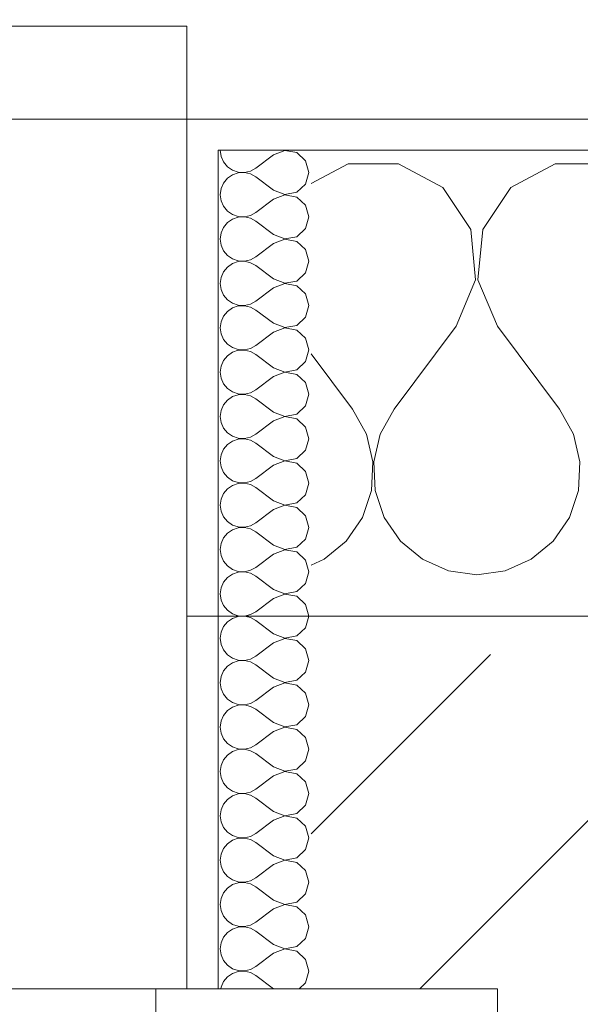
# Model space of a CAD drawing. Header units: metres. Extents: x -3.6 to 84.5, y -11 to 16.8.
# Tile 294 of 656: x 24.986 to 25.167, y 13.57 to 13.887. Entities that reach past the tile are written whole.
import ezdxf

# ---------------------------------------------------------------- set-up
doc = ezdxf.new("R2010")
doc.units = ezdxf.units.M
doc.header["$MEASUREMENT"] = 0
doc.linetypes.add('Strichlinie eng', pattern=[0.115, 0.075, -0.04])
doc.linetypes.add('Wipeout_Contour', pattern=[1, 0, -1])
for name, color, linetype in [('152 - Bemaßung_ Beschriftung.Ausbau', 7, 'Continuous'), ('603 - Struktur.Bodenplatte_ Decke Roh', 7, 'Continuous'), ('604 - Struktur.Wand Aussen', 7, 'Continuous')]:
    doc.layers.add(name, color=color, linetype=linetype)
doc.styles.add('ERSTELLTER_STIL_2', font='txt')
doc.dimstyles.new('ERSTELLTER_STIL__1', dxfattribs={"dimtxt": 0.1, "dimasz": 0.0532, "dimexe": 0.18, "dimexo": 0.0625, "dimgap": 0, "dimtad": 1, "dimzin": 0, "dimdsep": 46, "dimtxsty": 'ERSTELLTER_STIL_2', "dimblk": 'ARROWHEAD_2', "dimblk1": 'ARROWHEAD_2', "dimblk2": 'ARROWHEAD_2', "dimcen": 0.09, "dimse1": 1, "dimse2": 1, "dimclrd": 7, "dimclre": 7, "dimclrt": 7, "dimazin": 0, "dimtfac": 1, "dimtdec": 4, "dimtmove": 0, "dimatfit": 3, "dimfxl": 1, "dimtolj": 1, "dimtzin": 0, "dimarcsym": 0})
doc.dimstyles.new('ERSTELLTER_STIL__3', dxfattribs={"dimtxt": 0.1, "dimasz": 0.0532, "dimexe": 0.18, "dimexo": 0.0625, "dimgap": 0, "dimtad": 1, "dimtih": 1, "dimtoh": 1, "dimzin": 0, "dimdsep": 46, "dimtxsty": 'ERSTELLTER_STIL_2', "dimblk": 'ARROWHEAD_2', "dimblk1": 'ARROWHEAD_2', "dimblk2": 'ARROWHEAD_2', "dimcen": 0.09, "dimse1": 1, "dimse2": 1, "dimclrd": 7, "dimclre": 7, "dimclrt": 7, "dimazin": 0, "dimtfac": 1, "dimtdec": 4, "dimtmove": 0, "dimatfit": 3, "dimfxl": 1, "dimtolj": 1, "dimtzin": 0, "dimarcsym": 0})
pattern_1 = [(0, (0, 0), (0, 0.08660254), [0, -0.05]), (0, (0.025, 0.0433), (0, 0.08660254), [0, -0.05])]

# ---------------------------------------------------------------- blocks, each defined once
blk = doc.blocks.new('*X39')
at = {"layer": '604 - Struktur.Wand Aussen', "color": 7, "linetype": 'Continuous', "lineweight": 5}
for p, q in [((25.09188, 13.84066), (25.08, 13.83429)), ((25.10812, 13.84066), (25.09188, 13.84066)), ((25.12243, 13.83299), (25.10812, 13.84066)), ((25.15855, 13.84066), (25.14424, 13.83299)), ((25.17479, 13.84066), (25.15855, 13.84066)), ((25.13142, 13.81947), (25.12243, 13.83299)), ((25.14424, 13.83299), (25.13525, 13.81947)), ((25.13295, 13.8033), (25.13142, 13.81947)), ((25.13525, 13.81947), (25.13371, 13.8033)), ((25.12667, 13.78833), (25.13295, 13.8033)), ((25.13371, 13.8033), (25.14, 13.78833)), ((25.12667, 13.78833), (25.10667, 13.76167)), ((25.14, 13.78833), (25.16, 13.76167)), ((25.08, 13.77944), (25.09333, 13.76167)), ((25.09778, 13.75362), (25.09333, 13.76167)), ((25.10667, 13.76167), (25.10222, 13.75362)), ((25.16445, 13.75362), (25.16, 13.76167)), ((25.09987, 13.74466), (25.09778, 13.75362)), ((25.10222, 13.75362), (25.10013, 13.74466)), ((25.16653, 13.74466), (25.16445, 13.75362)), ((25.09942, 13.73547), (25.09987, 13.74466)), ((25.10013, 13.74466), (25.10058, 13.73547)), ((25.16609, 13.73547), (25.16653, 13.74466)), ((25.09648, 13.72676), (25.09942, 13.73547)), ((25.10058, 13.73547), (25.10352, 13.72676)), ((25.16315, 13.72676), (25.16609, 13.73547)), ((25.09127, 13.71918), (25.09648, 13.72676)), ((25.10352, 13.72676), (25.10873, 13.71918)), ((25.15794, 13.71918), (25.16315, 13.72676)), ((25.08419, 13.71331), (25.09127, 13.71918)), ((25.10873, 13.71918), (25.11581, 13.71331)), ((25.15086, 13.71331), (25.15794, 13.71918)), ((25.08, 13.71146), (25.08419, 13.71331)), ((25.11581, 13.71331), (25.12422, 13.7096)), ((25.14244, 13.7096), (25.15086, 13.71331)), ((25.12422, 13.7096), (25.13333, 13.70833)), ((25.13333, 13.70833), (25.14244, 13.7096))]:
    blk.add_line(p, q, dxfattribs=at)
blk = doc.blocks.new('*X60')
at = {"layer": '604 - Struktur.Wand Aussen', "color": 7, "linetype": 'Continuous', "lineweight": 5}
for p, q in [((25.05071, 13.845), (25.05099, 13.84305)), ((25.05099, 13.84305), (25.05178, 13.84124)), ((25.06786, 13.84357), (25.06214, 13.83929)), ((25.0715, 13.84497), (25.06786, 13.84357)), ((25.07534, 13.84425), (25.0715, 13.84497)), ((25.07822, 13.84161), (25.07534, 13.84425)), ((25.05178, 13.84124), (25.05304, 13.83973)), ((25.05304, 13.83973), (25.05466, 13.83861)), ((25.07929, 13.83786), (25.07822, 13.84161)), ((25.05466, 13.8371), (25.05304, 13.83599)), ((25.05466, 13.83861), (25.05653, 13.83798)), ((25.05653, 13.83773), (25.05466, 13.8371)), ((25.05653, 13.83798), (25.0585, 13.83789)), ((25.0585, 13.83783), (25.05653, 13.83773)), ((25.0585, 13.83789), (25.06042, 13.83833)), ((25.06042, 13.83738), (25.0585, 13.83783)), ((25.06042, 13.83833), (25.06214, 13.83929)), ((25.06214, 13.83643), (25.06042, 13.83738)), ((25.06786, 13.83214), (25.06214, 13.83643)), ((25.07822, 13.8341), (25.07929, 13.83786)), ((25.05178, 13.83447), (25.05099, 13.83267)), ((25.05304, 13.83599), (25.05178, 13.83447)), ((25.07534, 13.83147), (25.07822, 13.8341)), ((25.05099, 13.83267), (25.05071, 13.83071)), ((25.05071, 13.83071), (25.05099, 13.82876)), ((25.06786, 13.83214), (25.0715, 13.83074)), ((25.0715, 13.83069), (25.06786, 13.82929)), ((25.0715, 13.83074), (25.07534, 13.83147)), ((25.07534, 13.82996), (25.0715, 13.83069)), ((25.05099, 13.82876), (25.05178, 13.82696)), ((25.05178, 13.82696), (25.05304, 13.82544)), ((25.06786, 13.82929), (25.06214, 13.825)), ((25.07822, 13.82733), (25.07534, 13.82996)), ((25.07929, 13.82357), (25.07822, 13.82733)), ((25.05304, 13.82544), (25.05466, 13.82433)), ((25.05466, 13.82433), (25.05653, 13.8237)), ((25.0585, 13.8236), (25.06042, 13.82405)), ((25.06042, 13.82405), (25.06214, 13.825)), ((25.05304, 13.8217), (25.05178, 13.82018)), ((25.05466, 13.82282), (25.05304, 13.8217)), ((25.05653, 13.82345), (25.05466, 13.82282)), ((25.05653, 13.8237), (25.0585, 13.8236)), ((25.0585, 13.82354), (25.05653, 13.82345)), ((25.06042, 13.8231), (25.0585, 13.82354)), ((25.06214, 13.82214), (25.06042, 13.8231)), ((25.06786, 13.81786), (25.06214, 13.82214)), ((25.07822, 13.81982), (25.07929, 13.82357)), ((25.05099, 13.81838), (25.05071, 13.81643)), ((25.05178, 13.82018), (25.05099, 13.81838)), ((25.06786, 13.81786), (25.0715, 13.81646)), ((25.07534, 13.81718), (25.07822, 13.81982)), ((25.05071, 13.81643), (25.05099, 13.81448)), ((25.05099, 13.81448), (25.05178, 13.81267)), ((25.06786, 13.815), (25.06214, 13.81071)), ((25.0715, 13.8164), (25.06786, 13.815)), ((25.0715, 13.81646), (25.07534, 13.81718)), ((25.07534, 13.81567), (25.0715, 13.8164)), ((25.07822, 13.81304), (25.07534, 13.81567)), ((25.05178, 13.81267), (25.05304, 13.81116)), ((25.05304, 13.81116), (25.05466, 13.81004)), ((25.07929, 13.80929), (25.07822, 13.81304)), ((25.05466, 13.80853), (25.05304, 13.80742)), ((25.05466, 13.81004), (25.05653, 13.80941)), ((25.05653, 13.80916), (25.05466, 13.80853)), ((25.05653, 13.80941), (25.0585, 13.80931)), ((25.0585, 13.80926), (25.05653, 13.80916)), ((25.0585, 13.80931), (25.06042, 13.80976)), ((25.06042, 13.80881), (25.0585, 13.80926)), ((25.06042, 13.80976), (25.06214, 13.81071)), ((25.06214, 13.80786), (25.06042, 13.80881)), ((25.07822, 13.80553), (25.07929, 13.80929)), ((25.05178, 13.8059), (25.05099, 13.80409)), ((25.05304, 13.80742), (25.05178, 13.8059)), ((25.06786, 13.80357), (25.06214, 13.80786)), ((25.07534, 13.8029), (25.07822, 13.80553)), ((25.05099, 13.80409), (25.05071, 13.80214)), ((25.05071, 13.80214), (25.05099, 13.80019)), ((25.06786, 13.80357), (25.0715, 13.80217)), ((25.0715, 13.80211), (25.06786, 13.80071)), ((25.0715, 13.80217), (25.07534, 13.8029)), ((25.07534, 13.80139), (25.0715, 13.80211)), ((25.05099, 13.80019), (25.05178, 13.79839)), ((25.05178, 13.79839), (25.05304, 13.79687)), ((25.06786, 13.80071), (25.06214, 13.79643)), ((25.07822, 13.79876), (25.07534, 13.80139)), ((25.07929, 13.795), (25.07822, 13.79876)), ((25.05304, 13.79687), (25.05466, 13.79575)), ((25.05466, 13.79575), (25.05653, 13.79512)), ((25.0585, 13.79503), (25.06042, 13.79547)), ((25.06042, 13.79547), (25.06214, 13.79643)), ((25.05304, 13.79313), (25.05178, 13.79161)), ((25.05466, 13.79425), (25.05304, 13.79313)), ((25.05653, 13.79488), (25.05466, 13.79425)), ((25.05653, 13.79512), (25.0585, 13.79503)), ((25.0585, 13.79497), (25.05653, 13.79488)), ((25.06042, 13.79453), (25.0585, 13.79497)), ((25.06214, 13.79357), (25.06042, 13.79453)), ((25.06786, 13.78929), (25.06214, 13.79357)), ((25.07822, 13.79124), (25.07929, 13.795)), ((25.05099, 13.78981), (25.05071, 13.78786)), ((25.05178, 13.79161), (25.05099, 13.78981)), ((25.06786, 13.78929), (25.0715, 13.78789)), ((25.07534, 13.78861), (25.07822, 13.79124)), ((25.05071, 13.78786), (25.05099, 13.78591)), ((25.05099, 13.78591), (25.05178, 13.7841)), ((25.06786, 13.78643), (25.06214, 13.78214)), ((25.0715, 13.78783), (25.06786, 13.78643)), ((25.0715, 13.78789), (25.07534, 13.78861)), ((25.07534, 13.7871), (25.0715, 13.78783)), ((25.07822, 13.78447), (25.07534, 13.7871)), ((25.05178, 13.7841), (25.05304, 13.78258)), ((25.05304, 13.78258), (25.05466, 13.78147)), ((25.07929, 13.78071), (25.07822, 13.78447)), ((25.05466, 13.77996), (25.05304, 13.77884)), ((25.05466, 13.78147), (25.05653, 13.78084)), ((25.05653, 13.78059), (25.05466, 13.77996)), ((25.05653, 13.78084), (25.0585, 13.78074)), ((25.0585, 13.78069), (25.05653, 13.78059)), ((25.0585, 13.78074), (25.06042, 13.78119)), ((25.06042, 13.78024), (25.0585, 13.78069)), ((25.06042, 13.78119), (25.06214, 13.78214)), ((25.06214, 13.77929), (25.06042, 13.78024)), ((25.07822, 13.77696), (25.07929, 13.78071)), ((25.05178, 13.77733), (25.05099, 13.77552)), ((25.05304, 13.77884), (25.05178, 13.77733)), ((25.06786, 13.775), (25.06214, 13.77929)), ((25.07534, 13.77433), (25.07822, 13.77696)), ((25.05099, 13.77552), (25.05071, 13.77357)), ((25.05071, 13.77357), (25.05099, 13.77162)), ((25.06786, 13.775), (25.0715, 13.7736)), ((25.0715, 13.77354), (25.06786, 13.77214)), ((25.0715, 13.7736), (25.07534, 13.77433)), ((25.07534, 13.77282), (25.0715, 13.77354)), ((25.05099, 13.77162), (25.05178, 13.76982)), ((25.06786, 13.77214), (25.06214, 13.76786)), ((25.07822, 13.77018), (25.07534, 13.77282)), ((25.07929, 13.76643), (25.07822, 13.77018)), ((25.05178, 13.76982), (25.05304, 13.7683)), ((25.05304, 13.7683), (25.05466, 13.76718)), ((25.05466, 13.76718), (25.05653, 13.76655)), ((25.0585, 13.76646), (25.06042, 13.7669)), ((25.06042, 13.7669), (25.06214, 13.76786)), ((25.05304, 13.76456), (25.05178, 13.76304)), ((25.05466, 13.76567), (25.05304, 13.76456)), ((25.05653, 13.7663), (25.05466, 13.76567)), ((25.05653, 13.76655), (25.0585, 13.76646)), ((25.0585, 13.7664), (25.05653, 13.7663)), ((25.06042, 13.76595), (25.0585, 13.7664)), ((25.06214, 13.765), (25.06042, 13.76595)), ((25.06786, 13.76071), (25.06214, 13.765)), ((25.07822, 13.76267), (25.07929, 13.76643)), ((25.05099, 13.76124), (25.05071, 13.75929)), ((25.05178, 13.76304), (25.05099, 13.76124)), ((25.06786, 13.76071), (25.0715, 13.75931)), ((25.07534, 13.76004), (25.07822, 13.76267)), ((25.05071, 13.75929), (25.05099, 13.75733)), ((25.05099, 13.75733), (25.05178, 13.75553)), ((25.06786, 13.75786), (25.06214, 13.75357)), ((25.0715, 13.75926), (25.06786, 13.75786)), ((25.0715, 13.75931), (25.07534, 13.76004)), ((25.07534, 13.75853), (25.0715, 13.75926)), ((25.07822, 13.7559), (25.07534, 13.75853)), ((25.05178, 13.75553), (25.05304, 13.75401)), ((25.05304, 13.75401), (25.05466, 13.7529)), ((25.07929, 13.75214), (25.07822, 13.7559)), ((25.05466, 13.75139), (25.05304, 13.75027)), ((25.05466, 13.7529), (25.05653, 13.75227)), ((25.05653, 13.75202), (25.05466, 13.75139)), ((25.05653, 13.75227), (25.0585, 13.75217)), ((25.0585, 13.75211), (25.05653, 13.75202)), ((25.0585, 13.75217), (25.06042, 13.75262)), ((25.06042, 13.75167), (25.0585, 13.75211)), ((25.06042, 13.75262), (25.06214, 13.75357)), ((25.06214, 13.75071), (25.06042, 13.75167)), ((25.07822, 13.74839), (25.07929, 13.75214)), ((25.05178, 13.74876), (25.05099, 13.74695)), ((25.05304, 13.75027), (25.05178, 13.74876)), ((25.06786, 13.74643), (25.06214, 13.75071)), ((25.07534, 13.74575), (25.07822, 13.74839)), ((25.05099, 13.74695), (25.05071, 13.745)), ((25.05071, 13.745), (25.05099, 13.74305)), ((25.06786, 13.74643), (25.0715, 13.74503)), ((25.0715, 13.74497), (25.06786, 13.74357)), ((25.0715, 13.74503), (25.07534, 13.74575)), ((25.07534, 13.74425), (25.0715, 13.74497)), ((25.05099, 13.74305), (25.05178, 13.74124)), ((25.06786, 13.74357), (25.06214, 13.73929)), ((25.07822, 13.74161), (25.07534, 13.74425)), ((25.07929, 13.73786), (25.07822, 13.74161)), ((25.05178, 13.74124), (25.05304, 13.73973)), ((25.05304, 13.73973), (25.05466, 13.73861)), ((25.05466, 13.73861), (25.05653, 13.73798)), ((25.0585, 13.73789), (25.06042, 13.73833)), ((25.06042, 13.73833), (25.06214, 13.73929)), ((25.05304, 13.73599), (25.05178, 13.73447)), ((25.05466, 13.7371), (25.05304, 13.73599)), ((25.05653, 13.73773), (25.05466, 13.7371)), ((25.05653, 13.73798), (25.0585, 13.73789)), ((25.0585, 13.73783), (25.05653, 13.73773)), ((25.06042, 13.73738), (25.0585, 13.73783)), ((25.06214, 13.73643), (25.06042, 13.73738)), ((25.06786, 13.73214), (25.06214, 13.73643)), ((25.07822, 13.7341), (25.07929, 13.73786)), ((25.05099, 13.73267), (25.05071, 13.73071)), ((25.05178, 13.73447), (25.05099, 13.73267)), ((25.06786, 13.73214), (25.0715, 13.73074)), ((25.07534, 13.73147), (25.07822, 13.7341)), ((25.05071, 13.73071), (25.05099, 13.72876)), ((25.05099, 13.72876), (25.05178, 13.72696)), ((25.06786, 13.72929), (25.06214, 13.725)), ((25.0715, 13.73069), (25.06786, 13.72929)), ((25.0715, 13.73074), (25.07534, 13.73147)), ((25.07534, 13.72996), (25.0715, 13.73069)), ((25.07822, 13.72733), (25.07534, 13.72996)), ((25.05178, 13.72696), (25.05304, 13.72544)), ((25.07929, 13.72357), (25.07822, 13.72733)), ((25.05304, 13.72544), (25.05466, 13.72433)), ((25.05466, 13.72282), (25.05304, 13.7217)), ((25.05466, 13.72433), (25.05653, 13.7237)), ((25.05653, 13.72345), (25.05466, 13.72282)), ((25.05653, 13.7237), (25.0585, 13.7236)), ((25.0585, 13.72354), (25.05653, 13.72345)), ((25.0585, 13.7236), (25.06042, 13.72405)), ((25.06042, 13.7231), (25.0585, 13.72354)), ((25.06042, 13.72405), (25.06214, 13.725)), ((25.06214, 13.72214), (25.06042, 13.7231)), ((25.07822, 13.71982), (25.07929, 13.72357)), ((25.05178, 13.72018), (25.05099, 13.71838)), ((25.05304, 13.7217), (25.05178, 13.72018)), ((25.06786, 13.71786), (25.06214, 13.72214)), ((25.07534, 13.71718), (25.07822, 13.71982)), ((25.05099, 13.71838), (25.05071, 13.71643)), ((25.05071, 13.71643), (25.05099, 13.71448)), ((25.06786, 13.71786), (25.0715, 13.71646)), ((25.0715, 13.7164), (25.06786, 13.715)), ((25.0715, 13.71646), (25.07534, 13.71718)), ((25.07534, 13.71567), (25.0715, 13.7164)), ((25.05099, 13.71448), (25.05178, 13.71267)), ((25.06786, 13.715), (25.06214, 13.71071)), ((25.07822, 13.71304), (25.07534, 13.71567)), ((25.07929, 13.70929), (25.07822, 13.71304)), ((25.05178, 13.71267), (25.05304, 13.71116)), ((25.05304, 13.71116), (25.05466, 13.71004)), ((25.05466, 13.71004), (25.05653, 13.70941)), ((25.0585, 13.70931), (25.06042, 13.70976)), ((25.06042, 13.70976), (25.06214, 13.71071)), ((25.05304, 13.70742), (25.05178, 13.7059)), ((25.05466, 13.70853), (25.05304, 13.70742)), ((25.05653, 13.70916), (25.05466, 13.70853)), ((25.05653, 13.70941), (25.0585, 13.70931)), ((25.0585, 13.70926), (25.05653, 13.70916)), ((25.06042, 13.70881), (25.0585, 13.70926)), ((25.06214, 13.70786), (25.06042, 13.70881)), ((25.06786, 13.70357), (25.06214, 13.70786)), ((25.07822, 13.70553), (25.07929, 13.70929)), ((25.05099, 13.70409), (25.05071, 13.70214)), ((25.05178, 13.7059), (25.05099, 13.70409)), ((25.06786, 13.70357), (25.0715, 13.70217)), ((25.07534, 13.7029), (25.07822, 13.70553)), ((25.05071, 13.70214), (25.05099, 13.70019)), ((25.05099, 13.70019), (25.05178, 13.69839)), ((25.06786, 13.70071), (25.06214, 13.69643)), ((25.0715, 13.70211), (25.06786, 13.70071)), ((25.0715, 13.70217), (25.07534, 13.7029)), ((25.07534, 13.70139), (25.0715, 13.70211)), ((25.07822, 13.69876), (25.07534, 13.70139)), ((25.05178, 13.69839), (25.05304, 13.69687)), ((25.07929, 13.695), (25.07822, 13.69876)), ((25.05304, 13.69687), (25.05466, 13.69575)), ((25.05466, 13.69425), (25.05304, 13.69313)), ((25.05466, 13.69575), (25.05653, 13.69512)), ((25.05653, 13.69488), (25.05466, 13.69425)), ((25.05653, 13.69512), (25.0585, 13.69503)), ((25.0585, 13.69497), (25.05653, 13.69488)), ((25.0585, 13.69503), (25.06042, 13.69547)), ((25.06042, 13.69453), (25.0585, 13.69497)), ((25.06042, 13.69547), (25.06214, 13.69643)), ((25.06214, 13.69357), (25.06042, 13.69453)), ((25.07822, 13.69124), (25.07929, 13.695)), ((25.05178, 13.69161), (25.05099, 13.68981)), ((25.05304, 13.69313), (25.05178, 13.69161)), ((25.06786, 13.68929), (25.06214, 13.69357)), ((25.07534, 13.68861), (25.07822, 13.69124)), ((25.05099, 13.68981), (25.05071, 13.68786)), ((25.05071, 13.68786), (25.05099, 13.68591)), ((25.06786, 13.68929), (25.0715, 13.68789)), ((25.0715, 13.68783), (25.06786, 13.68643)), ((25.0715, 13.68789), (25.07534, 13.68861)), ((25.07534, 13.6871), (25.0715, 13.68783)), ((25.05099, 13.68591), (25.05178, 13.6841)), ((25.06786, 13.68643), (25.06214, 13.68214)), ((25.07822, 13.68447), (25.07534, 13.6871)), ((25.07929, 13.68071), (25.07822, 13.68447)), ((25.05178, 13.6841), (25.05304, 13.68258)), ((25.05304, 13.68258), (25.05466, 13.68147)), ((25.05466, 13.68147), (25.05653, 13.68084)), ((25.0585, 13.68074), (25.06042, 13.68119)), ((25.06042, 13.68119), (25.06214, 13.68214)), ((25.05304, 13.67884), (25.05178, 13.67733)), ((25.05466, 13.67996), (25.05304, 13.67884)), ((25.05653, 13.68059), (25.05466, 13.67996)), ((25.05653, 13.68084), (25.0585, 13.68074)), ((25.0585, 13.68069), (25.05653, 13.68059)), ((25.06042, 13.68024), (25.0585, 13.68069)), ((25.06214, 13.67929), (25.06042, 13.68024)), ((25.06786, 13.675), (25.06214, 13.67929)), ((25.07822, 13.67696), (25.07929, 13.68071)), ((25.05099, 13.67552), (25.05071, 13.67357)), ((25.05178, 13.67733), (25.05099, 13.67552)), ((25.06786, 13.675), (25.0715, 13.6736)), ((25.07534, 13.67433), (25.07822, 13.67696)), ((25.05071, 13.67357), (25.05099, 13.67162)), ((25.05099, 13.67162), (25.05178, 13.66982)), ((25.06786, 13.67214), (25.06214, 13.66786)), ((25.0715, 13.67354), (25.06786, 13.67214)), ((25.0715, 13.6736), (25.07534, 13.67433)), ((25.07534, 13.67282), (25.0715, 13.67354)), ((25.07822, 13.67018), (25.07534, 13.67282)), ((25.05178, 13.66982), (25.05304, 13.6683)), ((25.07929, 13.66643), (25.07822, 13.67018)), ((25.05304, 13.6683), (25.05466, 13.66718)), ((25.05466, 13.66567), (25.05304, 13.66456)), ((25.05466, 13.66718), (25.05653, 13.66655)), ((25.05653, 13.6663), (25.05466, 13.66567)), ((25.05653, 13.66655), (25.0585, 13.66646)), ((25.0585, 13.6664), (25.05653, 13.6663)), ((25.0585, 13.66646), (25.06042, 13.6669)), ((25.06042, 13.66595), (25.0585, 13.6664)), ((25.06042, 13.6669), (25.06214, 13.66786)), ((25.06214, 13.665), (25.06042, 13.66595)), ((25.07822, 13.66267), (25.07929, 13.66643)), ((25.05178, 13.66304), (25.05099, 13.66124)), ((25.05304, 13.66456), (25.05178, 13.66304)), ((25.06786, 13.66071), (25.06214, 13.665)), ((25.07534, 13.66004), (25.07822, 13.66267)), ((25.05099, 13.66124), (25.05071, 13.65929)), ((25.05071, 13.65929), (25.05099, 13.65733)), ((25.06786, 13.66071), (25.0715, 13.65931)), ((25.0715, 13.65926), (25.06786, 13.65786)), ((25.0715, 13.65931), (25.07534, 13.66004)), ((25.07534, 13.65853), (25.0715, 13.65926)), ((25.05099, 13.65733), (25.05178, 13.65553)), ((25.06786, 13.65786), (25.06214, 13.65357)), ((25.07822, 13.6559), (25.07534, 13.65853)), ((25.07929, 13.65214), (25.07822, 13.6559)), ((25.05178, 13.65553), (25.05304, 13.65401)), ((25.05304, 13.65401), (25.05466, 13.6529)), ((25.05466, 13.6529), (25.05653, 13.65227)), ((25.0585, 13.65217), (25.06042, 13.65262)), ((25.06042, 13.65262), (25.06214, 13.65357)), ((25.05304, 13.65027), (25.05178, 13.64876)), ((25.05466, 13.65139), (25.05304, 13.65027)), ((25.05653, 13.65202), (25.05466, 13.65139)), ((25.05653, 13.65227), (25.0585, 13.65217)), ((25.0585, 13.65211), (25.05653, 13.65202)), ((25.06042, 13.65167), (25.0585, 13.65211)), ((25.06214, 13.65071), (25.06042, 13.65167)), ((25.06786, 13.64643), (25.06214, 13.65071)), ((25.07822, 13.64839), (25.07929, 13.65214)), ((25.05099, 13.64695), (25.05071, 13.645)), ((25.05178, 13.64876), (25.05099, 13.64695)), ((25.06786, 13.64643), (25.0715, 13.64503)), ((25.07534, 13.64575), (25.07822, 13.64839)), ((25.05071, 13.645), (25.05099, 13.64305)), ((25.05099, 13.64305), (25.05178, 13.64124)), ((25.06786, 13.64357), (25.06214, 13.63929)), ((25.0715, 13.64497), (25.06786, 13.64357)), ((25.0715, 13.64503), (25.07534, 13.64575)), ((25.07534, 13.64425), (25.0715, 13.64497)), ((25.07822, 13.64161), (25.07534, 13.64425)), ((25.05178, 13.64124), (25.05304, 13.63973)), ((25.07929, 13.63786), (25.07822, 13.64161)), ((25.05304, 13.63973), (25.05466, 13.63861)), ((25.05466, 13.6371), (25.05304, 13.63599)), ((25.05466, 13.63861), (25.05653, 13.63798)), ((25.05653, 13.63773), (25.05466, 13.6371)), ((25.05653, 13.63798), (25.0585, 13.63789)), ((25.0585, 13.63783), (25.05653, 13.63773)), ((25.0585, 13.63789), (25.06042, 13.63833)), ((25.06042, 13.63738), (25.0585, 13.63783)), ((25.06042, 13.63833), (25.06214, 13.63929)), ((25.06214, 13.63643), (25.06042, 13.63738)), ((25.07822, 13.6341), (25.07929, 13.63786)), ((25.05178, 13.63447), (25.05099, 13.63267)), ((25.05304, 13.63599), (25.05178, 13.63447)), ((25.06786, 13.63214), (25.06214, 13.63643)), ((25.07534, 13.63147), (25.07822, 13.6341)), ((25.05099, 13.63267), (25.05071, 13.63071)), ((25.05071, 13.63071), (25.05099, 13.62876)), ((25.06786, 13.63214), (25.0715, 13.63074)), ((25.0715, 13.63069), (25.06786, 13.62929)), ((25.0715, 13.63074), (25.07534, 13.63147)), ((25.07534, 13.62996), (25.0715, 13.63069)), ((25.05099, 13.62876), (25.05178, 13.62696)), ((25.06786, 13.62929), (25.06214, 13.625)), ((25.07822, 13.62733), (25.07534, 13.62996)), ((25.07929, 13.62357), (25.07822, 13.62733)), ((25.05178, 13.62696), (25.05304, 13.62544)), ((25.05304, 13.62544), (25.05466, 13.62433)), ((25.05466, 13.62433), (25.05653, 13.6237)), ((25.0585, 13.6236), (25.06042, 13.62405)), ((25.06042, 13.62405), (25.06214, 13.625)), ((25.05304, 13.6217), (25.05178, 13.62018)), ((25.05466, 13.62282), (25.05304, 13.6217)), ((25.05653, 13.62345), (25.05466, 13.62282)), ((25.05653, 13.6237), (25.0585, 13.6236)), ((25.0585, 13.62354), (25.05653, 13.62345)), ((25.06042, 13.6231), (25.0585, 13.62354)), ((25.06214, 13.62214), (25.06042, 13.6231)), ((25.06786, 13.61786), (25.06214, 13.62214)), ((25.07822, 13.61982), (25.07929, 13.62357)), ((25.05099, 13.61838), (25.05071, 13.61643)), ((25.05178, 13.62018), (25.05099, 13.61838)), ((25.06786, 13.61786), (25.0715, 13.61646)), ((25.07534, 13.61718), (25.07822, 13.61982)), ((25.05071, 13.61643), (25.05099, 13.61448)), ((25.06786, 13.615), (25.06214, 13.61071)), ((25.0715, 13.6164), (25.06786, 13.615)), ((25.0715, 13.61646), (25.07534, 13.61718)), ((25.07534, 13.61567), (25.0715, 13.6164)), ((25.07822, 13.61304), (25.07534, 13.61567)), ((25.05099, 13.61448), (25.05178, 13.61267)), ((25.05178, 13.61267), (25.05304, 13.61116)), ((25.07929, 13.60929), (25.07822, 13.61304)), ((25.05304, 13.61116), (25.05466, 13.61004)), ((25.05466, 13.60853), (25.05304, 13.60742)), ((25.05466, 13.61004), (25.05653, 13.60941)), ((25.05653, 13.60916), (25.05466, 13.60853)), ((25.05653, 13.60941), (25.0585, 13.60931)), ((25.0585, 13.60926), (25.05653, 13.60916)), ((25.0585, 13.60931), (25.06042, 13.60976)), ((25.06042, 13.60881), (25.0585, 13.60926)), ((25.06042, 13.60976), (25.06214, 13.61071)), ((25.06214, 13.60786), (25.06042, 13.60881)), ((25.07822, 13.60553), (25.07929, 13.60929)), ((25.05178, 13.6059), (25.05099, 13.60409)), ((25.05304, 13.60742), (25.05178, 13.6059)), ((25.06786, 13.60357), (25.06214, 13.60786)), ((25.07534, 13.6029), (25.07822, 13.60553)), ((25.05099, 13.60409), (25.05071, 13.60214)), ((25.05071, 13.60214), (25.05099, 13.60019)), ((25.06786, 13.60357), (25.0715, 13.60217)), ((25.0715, 13.60211), (25.06786, 13.60071)), ((25.0715, 13.60217), (25.07534, 13.6029)), ((25.07534, 13.60139), (25.0715, 13.60211)), ((25.05099, 13.60019), (25.05178, 13.59839)), ((25.06786, 13.60071), (25.06214, 13.59643)), ((25.07822, 13.59876), (25.07534, 13.60139)), ((25.07929, 13.595), (25.07822, 13.59876)), ((25.05178, 13.59839), (25.05304, 13.59687)), ((25.05304, 13.59687), (25.05466, 13.59575)), ((25.05466, 13.59575), (25.05653, 13.59512)), ((25.0585, 13.59503), (25.06042, 13.59547)), ((25.06042, 13.59547), (25.06214, 13.59643)), ((25.05304, 13.59313), (25.05178, 13.59161)), ((25.05466, 13.59425), (25.05304, 13.59313)), ((25.05653, 13.59488), (25.05466, 13.59425)), ((25.05653, 13.59512), (25.0585, 13.59503)), ((25.0585, 13.59497), (25.05653, 13.59488)), ((25.06042, 13.59453), (25.0585, 13.59497)), ((25.06214, 13.59357), (25.06042, 13.59453)), ((25.06786, 13.58929), (25.06214, 13.59357)), ((25.07822, 13.59124), (25.07929, 13.595)), ((25.05099, 13.58981), (25.05071, 13.58786)), ((25.05178, 13.59161), (25.05099, 13.58981)), ((25.06786, 13.58929), (25.0715, 13.58789)), ((25.07534, 13.58861), (25.07822, 13.59124)), ((25.05071, 13.58786), (25.05099, 13.58591)), ((25.06786, 13.58643), (25.06214, 13.58214)), ((25.0715, 13.58783), (25.06786, 13.58643)), ((25.0715, 13.58789), (25.07534, 13.58861)), ((25.07534, 13.5871), (25.0715, 13.58783)), ((25.07822, 13.58447), (25.07534, 13.5871)), ((25.05099, 13.58591), (25.05178, 13.5841)), ((25.05178, 13.5841), (25.05304, 13.58258)), ((25.07929, 13.58071), (25.07822, 13.58447)), ((25.05304, 13.58258), (25.05466, 13.58147)), ((25.05466, 13.57996), (25.05304, 13.57884)), ((25.05466, 13.58147), (25.05653, 13.58084)), ((25.05653, 13.58059), (25.05466, 13.57996)), ((25.05653, 13.58084), (25.0585, 13.58074)), ((25.0585, 13.58069), (25.05653, 13.58059)), ((25.0585, 13.58074), (25.06042, 13.58119)), ((25.06042, 13.58024), (25.0585, 13.58069)), ((25.06042, 13.58119), (25.06214, 13.58214)), ((25.06214, 13.57929), (25.06042, 13.58024)), ((25.07822, 13.57696), (25.07929, 13.58071)), ((25.05178, 13.57733), (25.05099, 13.57552)), ((25.05304, 13.57884), (25.05178, 13.57733)), ((25.06786, 13.575), (25.06214, 13.57929)), ((25.07608, 13.575), (25.07822, 13.57696)), ((25.05099, 13.57552), (25.05091, 13.575))]:
    blk.add_line(p, q, dxfattribs=at)
blk = doc.blocks.new('*D335')
at = {"layer": '152 - Bemaßung_ Beschriftung.Ausbau', "color": 7, "linetype": 'Continuous', "lineweight": 5}
for p, q in [((22.74, 14.8025), (22.74, 14.9075)), ((21.56021, 14.89), (21.51979, 14.82)), ((22.76021, 14.89), (22.71979, 14.82)), ((21.54, 14.855), (22.74, 14.855)), ((22.74, 14.855), (25.14, 14.855))]:
    blk.add_line(p, q, dxfattribs=at)
at = {"layer": '152 - Bemaßung_ Beschriftung.Ausbau', "color": 7, "lineweight": 5, "insert": (22.00697, 14.875), "char_height": 0.1, "attachment_point": 7, "style": 'ERSTELLTER_STIL_2'}
blk.add_mtext('\\A1;{\\pql;\\fArial|b0|i0|c0|p38;1,20}', dxfattribs=at)
blk = doc.blocks.new('ARROWHEAD_2')
at = {"color": 0, "linetype": 'Continuous', "lineweight": 0}
for p, q in [((-0.3781, -0.655), (0.3781, 0.655)), ((0, 0), (-1, 0))]:
    blk.add_line(p, q, dxfattribs=at)
blk = doc.blocks.new('*D336')
at = {"layer": '152 - Bemaßung_ Beschriftung.Ausbau', "color": 7, "linetype": 'Continuous', "lineweight": 5}
for p, q in [((25.14, 14.8025), (25.14, 14.9075)), ((22.76021, 14.89), (22.71979, 14.82)), ((25.16021, 14.89), (25.11979, 14.82)), ((22.74, 14.855), (25.14, 14.855)), ((25.14, 14.855), (26.34, 14.855))]:
    blk.add_line(p, q, dxfattribs=at)
at = {"layer": '152 - Bemaßung_ Beschriftung.Ausbau', "color": 7, "lineweight": 5, "char_height": 0.1, "attachment_point": 7, "style": 'ERSTELLTER_STIL_2'}
for s, insert in [('\\A1;{\\pql;\\fArial|b0|i0|c0|p38;2,40}', (23.80697, 14.875)), ('\\A1;{\\pql;\\fArial|b0|i0|c0|p38;2,01}', (23.80697, 14.735))]:
    blk.add_mtext(s, dxfattribs=dict(at, insert=insert))
blk = doc.blocks.new('*D337')
at = {"layer": '152 - Bemaßung_ Beschriftung.Ausbau', "color": 7, "linetype": 'Continuous', "lineweight": 5}
for p, q in [((26.34, 14.8025), (26.34, 14.9075)), ((25.16021, 14.89), (25.11979, 14.82)), ((26.36021, 14.89), (26.31979, 14.82)), ((25.14, 14.855), (26.34, 14.855)), ((26.34, 14.855), (28.74, 14.855))]:
    blk.add_line(p, q, dxfattribs=at)
at = {"layer": '152 - Bemaßung_ Beschriftung.Ausbau', "color": 7, "lineweight": 5, "insert": (25.60697, 14.875), "char_height": 0.1, "attachment_point": 7, "style": 'ERSTELLTER_STIL_2'}
blk.add_mtext('\\A1;{\\pql;\\fArial|b0|i0|c0|p38;1,20}', dxfattribs=at)
blk = doc.blocks.new('*D373')
at = {"layer": '152 - Bemaßung_ Beschriftung.Ausbau', "color": 7, "linetype": 'Continuous', "lineweight": 5}
for p, q in [((22.25, 15.3025), (22.25, 15.4075)), ((22.05021, 15.39), (22.00979, 15.32)), ((22.27021, 15.39), (22.22979, 15.32)), ((22.03, 15.355), (22.25, 15.355)), ((22.25, 15.355), (25.66, 15.355))]:
    blk.add_line(p, q, dxfattribs=at)
at = {"layer": '152 - Bemaßung_ Beschriftung.Ausbau', "color": 7, "lineweight": 5, "insert": (22.06411, 15.375), "char_height": 0.1, "attachment_point": 7, "style": 'ERSTELLTER_STIL_2'}
blk.add_mtext('\\A1;{\\pql;\\fArial|b0|i0|c0|p38;22}', dxfattribs=at)
blk = doc.blocks.new('*D374')
at = {"layer": '152 - Bemaßung_ Beschriftung.Ausbau', "color": 7, "linetype": 'Continuous', "lineweight": 5}
for p, q in [((25.66, 15.3025), (25.66, 15.4075)), ((22.27021, 15.39), (22.22979, 15.32)), ((25.68021, 15.39), (25.63979, 15.32)), ((22.25, 15.355), (25.66, 15.355)), ((25.66, 15.355), (25.795, 15.355))]:
    blk.add_line(p, q, dxfattribs=at)
at = {"layer": '152 - Bemaßung_ Beschriftung.Ausbau', "color": 7, "lineweight": 5, "char_height": 0.1, "attachment_point": 7, "style": 'ERSTELLTER_STIL_2'}
for s, insert in [('\\A1;{\\pql;\\fArial|b0|i0|c0|p38;13\\fArial|b0|i0|c0|p38;\\A1{\\H.66x;\\S5^  ;}}', (25.43791, 15.37329)), ('\\A1;{\\pql;\\fArial|b0|i0|c0|p38;3,41}', (23.72104, 15.375))]:
    blk.add_mtext(s, dxfattribs=dict(at, insert=insert))
blk = doc.blocks.new('*D410')
at = {"layer": '152 - Bemaßung_ Beschriftung.Ausbau', "color": 7, "linetype": 'Continuous', "lineweight": 5}
for p, q in [((22.27999, 15.8025), (22.27999, 15.9075)), ((22.0002, 15.89), (21.95978, 15.82)), ((22.3002, 15.89), (22.25978, 15.82)), ((21.97999, 15.855), (22.27999, 15.855)), ((22.27999, 15.855), (25.57999, 15.855))]:
    blk.add_line(p, q, dxfattribs=at)
at = {"layer": '152 - Bemaßung_ Beschriftung.Ausbau', "color": 7, "lineweight": 5, "insert": (22.0541, 15.875), "char_height": 0.1, "attachment_point": 7, "style": 'ERSTELLTER_STIL_2'}
blk.add_mtext('\\A1;{\\pql;\\fArial|b0|i0|c0|p38;30}', dxfattribs=at)
blk = doc.blocks.new('*D411')
at = {"layer": '152 - Bemaßung_ Beschriftung.Ausbau', "color": 7, "linetype": 'Continuous', "lineweight": 5}
for p, q in [((25.57999, 15.8025), (25.57999, 15.9075)), ((22.3002, 15.89), (22.25978, 15.82)), ((25.6002, 15.89), (25.55978, 15.82)), ((22.27999, 15.855), (25.57999, 15.855)), ((25.57999, 15.855), (25.87999, 15.855))]:
    blk.add_line(p, q, dxfattribs=at)
at = {"layer": '152 - Bemaßung_ Beschriftung.Ausbau', "color": 7, "lineweight": 5, "insert": (23.79696, 15.875), "char_height": 0.1, "attachment_point": 7, "style": 'ERSTELLTER_STIL_2'}
blk.add_mtext('\\A1;{\\pql;\\fArial|b0|i0|c0|p38;3,30}', dxfattribs=at)
blk = doc.blocks.new('*D463')
at = {"layer": '152 - Bemaßung_ Beschriftung.Ausbau', "color": 7, "linetype": 'Continuous', "lineweight": 5}
for p, q in [((-1.175, 13.695), (-1.175, 13.845)), ((-1.21, 13.71521), (-1.14, 13.67479))]:
    blk.add_line(p, q, dxfattribs=at)
blk = doc.blocks.new('*D464')
at = {"layer": '152 - Bemaßung_ Beschriftung.Ausbau', "color": 7, "linetype": 'Continuous', "lineweight": 5}
for p, q in [((-1.175, 13.845), (-1.175, 13.87923)), ((-1.14, 13.82479), (-1.21, 13.86521)), ((-1.1225, 13.845), (-1.2275, 13.845)), ((-1.175, 13.695), (-1.175, 13.845)), ((-1.21, 13.71521), (-1.14, 13.67479))]:
    blk.add_line(p, q, dxfattribs=at)
blk = doc.blocks.new('*D476')
at = {"layer": '152 - Bemaßung_ Beschriftung.Ausbau', "color": 7, "linetype": 'Continuous', "lineweight": 5}
for p, q in [((-2.175, 13.455), (-2.175, 13.695)), ((-2.21, 13.47521), (-2.14, 13.43479)), ((-2.14, 13.42978), (-2.21, 13.47019)), ((-2.1225, 13.455), (-2.2275, 13.455)), ((-2.175, 13.44998), (-2.175, 13.455))]:
    blk.add_line(p, q, dxfattribs=at)
blk = doc.blocks.new('*D477')
at = {"layer": '152 - Bemaßung_ Beschriftung.Ausbau', "color": 7, "linetype": 'Continuous', "lineweight": 5}
for p, q in [((-2.175, 13.695), (-2.175, 13.845)), ((-2.21, 13.71521), (-2.14, 13.67479)), ((-2.1225, 13.695), (-2.2275, 13.695)), ((-2.175, 13.455), (-2.175, 13.695)), ((-2.21, 13.47521), (-2.14, 13.43479)), ((-2.14, 13.42978), (-2.21, 13.47019))]:
    blk.add_line(p, q, dxfattribs=at)
at = {"layer": '152 - Bemaßung_ Beschriftung.Ausbau', "color": 7, "lineweight": 5, "insert": (-2.195, 13.49911), "char_height": 0.1, "attachment_point": 7, "rotation": 90, "style": 'ERSTELLTER_STIL_2'}
blk.add_mtext('\\A1;{\\pql;\\fArial|b0|i0|c0|p38;24}', dxfattribs=at)
blk = doc.blocks.new('*D478')
at = {"layer": '152 - Bemaßung_ Beschriftung.Ausbau', "color": 7, "linetype": 'Continuous', "lineweight": 5}
for p, q in [((-2.175, 13.695), (-2.175, 13.845)), ((-2.21, 13.71521), (-2.14, 13.67479))]:
    blk.add_line(p, q, dxfattribs=at)
blk = doc.blocks.new('*D479')
at = {"layer": '152 - Bemaßung_ Beschriftung.Ausbau', "color": 7, "linetype": 'Continuous', "lineweight": 5}
for p, q in [((-2.175, 13.845), (-2.175, 13.87923)), ((-2.14, 13.82479), (-2.21, 13.86521)), ((-2.1225, 13.845), (-2.2275, 13.845)), ((-2.175, 13.695), (-2.175, 13.845)), ((-2.21, 13.71521), (-2.14, 13.67479))]:
    blk.add_line(p, q, dxfattribs=at)
at = {"layer": '152 - Bemaßung_ Beschriftung.Ausbau', "color": 7, "lineweight": 5, "insert": (-2.195, 13.86523), "char_height": 0.1, "attachment_point": 7, "rotation": 90, "style": 'ERSTELLTER_STIL_2'}
blk.add_mtext('\\A1;{\\pql;\\fArial|b0|i0|c0|p38;15}', dxfattribs=at)
blk = doc.blocks.new('*D648')
at = {"layer": '152 - Bemaßung_ Beschriftung.Ausbau', "color": 7, "linetype": 'Continuous', "lineweight": 5}
for p, q in [((-1.675, 13.455), (-1.675, 13.695)), ((-1.71, 13.47521), (-1.64, 13.43479)), ((-1.6225, 13.455), (-1.7275, 13.455)), ((-1.675, 0.245), (-1.675, 13.455)), ((-1.71, 0.26521), (-1.64, 0.22479)), ((-1.6225, 0.245), (-1.7275, 0.245)), ((-1.675, 0.005), (-1.675, 0.245))]:
    blk.add_line(p, q, dxfattribs=at)
at = {"layer": '152 - Bemaßung_ Beschriftung.Ausbau', "color": 7, "lineweight": 5, "insert": (-1.695, 6.67903), "char_height": 0.1, "attachment_point": 7, "rotation": 90, "style": 'ERSTELLTER_STIL_2'}
blk.add_mtext('\\A1;{\\pql;\\fArial|b0|i0|c0|p38;13,21}', dxfattribs=at)
blk = doc.blocks.new('*D649')
at = {"layer": '152 - Bemaßung_ Beschriftung.Ausbau', "color": 7, "linetype": 'Continuous', "lineweight": 5}
for p, q in [((-1.675, 13.695), (-1.675, 13.845)), ((-1.71, 13.71521), (-1.64, 13.67479)), ((-1.6225, 13.695), (-1.7275, 13.695)), ((-1.675, 13.455), (-1.675, 13.695)), ((-1.71, 13.47521), (-1.64, 13.43479))]:
    blk.add_line(p, q, dxfattribs=at)
at = {"layer": '152 - Bemaßung_ Beschriftung.Ausbau', "color": 7, "lineweight": 5, "insert": (-1.695, 13.49911), "char_height": 0.1, "attachment_point": 7, "rotation": 90, "style": 'ERSTELLTER_STIL_2'}
blk.add_mtext('\\A1;{\\pql;\\fArial|b0|i0|c0|p38;24}', dxfattribs=at)
blk = doc.blocks.new('*D650')
at = {"layer": '152 - Bemaßung_ Beschriftung.Ausbau', "color": 7, "linetype": 'Continuous', "lineweight": 5}
for p, q in [((-1.675, 13.695), (-1.675, 13.845)), ((-1.71, 13.71521), (-1.64, 13.67479))]:
    blk.add_line(p, q, dxfattribs=at)
blk = doc.blocks.new('*D651')
at = {"layer": '152 - Bemaßung_ Beschriftung.Ausbau', "color": 7, "linetype": 'Continuous', "lineweight": 5}
for p, q in [((-1.675, 13.845), (-1.675, 13.87923)), ((-1.64, 13.82479), (-1.71, 13.86521)), ((-1.6225, 13.845), (-1.7275, 13.845)), ((-1.675, 13.695), (-1.675, 13.845)), ((-1.71, 13.71521), (-1.64, 13.67479))]:
    blk.add_line(p, q, dxfattribs=at)
at = {"layer": '152 - Bemaßung_ Beschriftung.Ausbau', "color": 7, "lineweight": 5, "insert": (-1.695, 13.86523), "char_height": 0.1, "attachment_point": 7, "rotation": 90, "style": 'ERSTELLTER_STIL_2'}
blk.add_mtext('\\A1;{\\pql;\\fArial|b0|i0|c0|p38;15}', dxfattribs=at)

msp = doc.modelspace()

# ---------------------------------------------------------------- hatches: boundary and pattern name
at = {"layer": '604 - Struktur.Wand Aussen', "linetype": 'Continuous', "lineweight": 0, "true_color": 0x000000}
h = msp.add_hatch(dxfattribs=at)
h.set_pattern_fill('Verputz_0001', color=18, style=0, pattern_type=2)
h.set_pattern_definition(pattern_1)
h.paths.add_polyline_path([(25.05, 13.855), (25.04, 13.855), (25.04, 13.575), (25.05, 13.575)])
h = msp.add_hatch(dxfattribs=at)
h.set_pattern_fill('Verputz_0001', color=18, style=0, pattern_type=2)
h.set_pattern_definition(pattern_1)
h.paths.add_polyline_path([(25.05, 13.845), (26.43, 13.845), (26.43, 13.855), (25.05, 13.855)])
h = msp.add_hatch(dxfattribs=at)
h.set_pattern_fill('Beton__Stahlbeton_0001', color=18, style=0, pattern_type=2)
h.set_pattern_definition([(45, (0, 0), (-0.0848528, 0.0848528), []), (45, (-0.04243, 0.04243), (-0.0848528, 0.0848528), [0.09, -0.03])])
h.paths.add_polyline_path([(25.08, 13.695), (25.08, 13.575), (25.14, 13.575), (25.14, 13.505), (25.14, 13.455), (26.34, 13.455), (26.34, 13.505), (26.34, 13.575), (26.4, 13.575), (26.4, 13.695)])

# ---------------------------------------------------------------- linework, layer by layer
at = {"layer": '603 - Struktur.Bodenplatte_ Decke Roh', "color": 7, "linetype": 'Continuous', "lineweight": 18, "flags": 128}
msp.add_lwpolyline([(62.27503, 0.005), (62.27503, 13.695), (50.77999, 13.695), (50.77999, 12.99998), (50.84002, 12.99998), (50.84002, 8.58498), (49.03003, 8.58498), (49.03003, 8.72498), (47.41003, 8.72498), (47.41003, 12.99998), (47.47999, 12.99998), (47.47999, 13.695), (14.77999, 13.695), (14.77999, 12.99998), (14.84, 12.99998), (14.84, 8.58498), (13.03, 8.58498), (13.03, 8.72498), (11.41, 8.72498), (11.41, 12.99998), (11.47999, 12.99998), (11.47999, 13.695), (-0.015, 13.695), (-0.015, 0.005)], dxfattribs=at)
at = {"layer": '604 - Struktur.Wand Aussen', "color": 7, "linetype": 'Continuous', "lineweight": 5}
for p, q in [((25.04, 13.855), (25.04, 13.845)), ((25.05, 13.855), (25.04, 13.855)), ((25.04, 13.845), (25.04, 13.705)), ((25.08, 13.845), (25.05, 13.845)), ((25.05, 13.575), (25.05, 13.845)), ((25.05, 13.845), (25.05, 13.575)), ((26.4, 13.845), (25.08, 13.845)), ((25.04, 13.705), (25.04, 13.695)), ((25.04, 13.695), (25.04, 13.575)), ((25.05, 13.575), (25.04, 13.575)), ((25.08, 13.575), (25.05, 13.575)), ((25.08, 13.575), (25.05, 13.575)), ((25.08, 13.575), (25.05, 13.575))]:
    msp.add_line(p, q, dxfattribs=at)
at = {"layer": '604 - Struktur.Wand Aussen', "color": 7, "linetype": 'Continuous', "lineweight": 13}
for p, q in [((26.4, 13.695), (25.08, 13.695)), ((25.14, 13.575), (25.08, 13.575)), ((25.14, 13.575), (25.08, 13.575)), ((25.14, 13.575), (25.08, 13.575)), ((25.14, 13.575), (25.14, 13.505)), ((25.14, 13.575), (25.14, 13.505)), ((25.14, 13.575), (25.14, 13.505))]:
    msp.add_line(p, q, dxfattribs=at)
at = {"layer": '604 - Struktur.Wand Aussen', "color": 7, "linetype": 'Continuous', "lineweight": 5, "flags": 128}
msp.add_lwpolyline([(26.43, 13.855), (25.05, 13.855)], dxfattribs=at)

# ---------------------------------------------------------------- block references
at = {"layer": '604 - Struktur.Wand Aussen', "color": 7, "lineweight": 18}
for name in ['*X60', '*X39']:
    msp.add_blockref(name, (0, 0), dxfattribs=at)

# ---------------------------------------------------------------- dimensions: what is measured, and where the dimension line sits
at = {"layer": '152 - Bemaßung_ Beschriftung.Ausbau', "color": 7, "linetype": 'Continuous', "lineweight": 5}
dim = msp.add_linear_dim(base=(26.34, 14.855), p1=(25.14, 13.575), p2=(26.34, 13.575), dimstyle='ERSTELLTER_STIL__3', dxfattribs=at)
dim.commit()
dim.dimension.update_dxf_attribs({"geometry": '*D337', "text_midpoint": (25.73685, 14.925), "dimtype": 160})

# ---------------------------------------------------------------- next in the draw order: wipeouts: each hides what was drawn before it
at = {"color": 254, "linetype": 'Wipeout_Contour', "lineweight": 0, "ltscale": 166.126429}
msp.add_wipeout([(25.04, 13.575), (25.04, 13.855), (25.04, 13.885), (22.84, 13.885), (22.84, 13.855), (22.84, 13.575)], dxfattribs=at).dxf.layer = '604 - Struktur.Wand Aussen'

# ---------------------------------------------------------------- next in the draw order: linework, layer by layer
at = {"layer": '604 - Struktur.Wand Aussen', "color": 7, "linetype": 'Continuous', "lineweight": 9}
for p, q in [((25.04, 13.885), (22.84, 13.885)), ((25.04, 13.855), (25.04, 13.885)), ((24.48, 13.575), (25.03, 13.575)), ((25.03, 13.565), (25.03, 13.575)), ((25.03, 13.575), (25.14, 13.575))]:
    msp.add_line(p, q, dxfattribs=at)
at = {"layer": '604 - Struktur.Wand Aussen', "color": 7, "linetype": 'Strichlinie eng', "lineweight": 9}
msp.add_line((25.04, 13.855), (22.84, 13.855), dxfattribs=at)
at = {"layer": '604 - Struktur.Wand Aussen', "color": 7, "linetype": 'Continuous', "lineweight": 5}
for p, q in [((25.04, 13.855), (25.04, 13.845)), ((25.04, 13.845), (25.04, 13.705)), ((25.04, 13.705), (25.04, 13.695)), ((25.04, 13.695), (25.04, 13.575)), ((25.05, 13.575), (25.04, 13.575)), ((25.05, 13.575), (25.04, 13.575))]:
    msp.add_line(p, q, dxfattribs=at)

# ---------------------------------------------------------------- next in the draw order: dimensions: what is measured, and where the dimension line sits
at = {"layer": '152 - Bemaßung_ Beschriftung.Ausbau', "color": 7, "linetype": 'Continuous', "lineweight": 5}
for base, p1, p2, picture, middle in [((22.27999, 15.855), (21.97999, 12.99998), (22.27999, 12.99998), '*D410', (22.13034, 15.925)), ((25.57999, 15.855), (22.27999, 12.99998), (25.57999, 12.99998), '*D411', (23.92684, 15.925)), ((25.66, 15.355), (22.25, 10.60999), (25.66, 10.73156), '*D374', (23.85093, 15.425)), ((22.25, 15.355), (22.03, 10.60999), (22.25, 10.60999), '*D373', (22.14035, 15.425)), ((22.74, 14.855), (21.54, 13.575), (22.74, 13.575), '*D335', (22.13685, 14.925)), ((25.14, 14.855), (22.74, 13.575), (25.14, 13.575), '*D336', (23.93685, 14.925))]:
    dim = msp.add_linear_dim(base=base, p1=p1, p2=p2, dimstyle='ERSTELLTER_STIL__3', dxfattribs=at)
    dim.commit()
    dim.dimension.update_dxf_attribs({"geometry": picture, "text_midpoint": middle, "dimtype": 160})
for base, p1, p2, picture, middle in [((-2.175, 13.845), (31.13001, 13.695), (-0.165, 13.845), '*D479', (-2.245, 13.94147)), ((-1.675, 13.845), (31.13001, 13.695), (-0.165, 13.845), '*D651', (-1.745, 13.94147)), ((-1.175, 13.845), (31.13001, 13.695), (-0.165, 13.845), '*D464', (-1.245, 13.59923)), ((-2.175, 13.695), (31.13001, 13.455), (-0.015, 13.695), '*D477', (-2.245, 13.57535)), ((-2.175, 13.695), (-0.015, 13.695), (31.1300125, 13.695), '*D478', (-2.2450000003, 13.691853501)), ((-1.675, 13.695), (31.13001, 13.455), (-0.015, 13.695), '*D649', (-1.745, 13.57535)), ((-1.675, 13.695), (-0.015, 13.695), (31.1300125, 13.695), '*D650', (-1.7450000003, 13.691853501)), ((-1.175, 13.695), (-0.015, 13.695), (31.1300125, 13.695), '*D463', (-1.2450000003, 13.691853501)), ((-2.175, 13.455), (0.37999, 13.44998), (31.13001, 13.455), '*D476', (-2.245, 13.47696)), ((-1.675, 13.455), (22.1775, 0.245), (31.13001, 13.455), '*D648', (-1.745, 6.84703))]:
    dim = msp.add_linear_dim(base=base, p1=p1, p2=p2, angle=90, dimstyle='ERSTELLTER_STIL__1', dxfattribs=at)
    dim.commit()
    dim.dimension.update_dxf_attribs({"geometry": picture, "text_midpoint": middle, "dimtype": 160, "text_rotation": 90})

doc.saveas('drawing.dxf')
